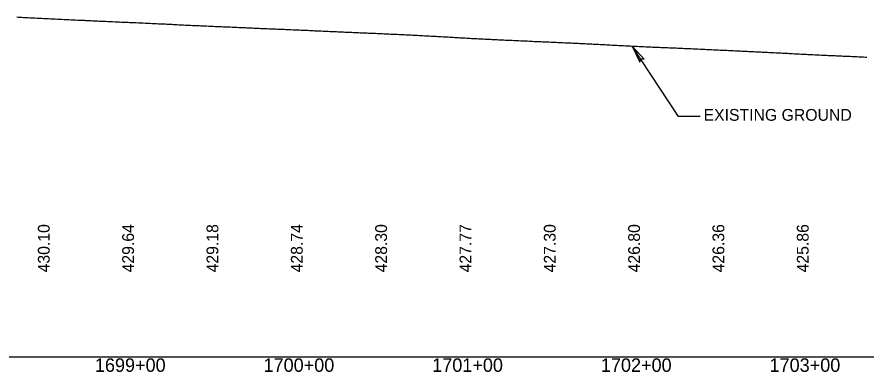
# Model space of a CAD drawing. Extents: x 2017200 to 2047700, y 854850 to 893350.
# Drawn here: x 2024830 to 2025333, y 859091 to 859302 of the extents above; entities that cross this region are included whole.
import ezdxf

# ---------------------------------------------------------------- set-up
doc = ezdxf.new("R2010")
doc.units = 0
for name, color, linetype in [('RD_DDB_Profile_EX', 7, 'Continuous'), ('RD_DDB_Profile_Lbl', 7, 'Continuous'), ('RD_DDB_StaTX', 7, 'Continuous'), ('RD_DDB_StripGrade', 7, 'Continuous'), ('RD_GPK_Profile_Cell', 7, 'Continuous')]:
    doc.layers.add(name, color=color, linetype=linetype)

msp = doc.modelspace()

# ---------------------------------------------------------------- linework, layer by layer
at = {"layer": 'RD_DDB_Profile_EX'}
for points in [[(2024829.52, 859301.56), (2024830.26, 859301.51), (2024831.52, 859301.43), (2024832.26, 859301.4), (2024833.52, 859301.34), (2024834.26, 859301.3), (2024835.52, 859301.23), (2024836.26, 859301.18), (2024837.52, 859301.12), (2024838.26, 859301.08), (2024839.53, 859301.03), (2024840.27, 859301), (2024841.53, 859300.93), (2024842.27, 859300.88), (2024843.53, 859300.83), (2024844.27, 859300.79), (2024845.53, 859300.72), (2024846.27, 859300.69), (2024847.53, 859300.62), (2024848.28, 859300.59), (2024849.54, 859300.53), (2024850.28, 859300.49), (2024851.54, 859300.44), (2024852.28, 859300.4), (2024853.54, 859300.33), (2024854.28, 859300.31), (2024855.54, 859300.24), (2024856.28, 859300.21), (2024857.54, 859300.14), (2024858.29, 859300.1), (2024859.55, 859300.05), (2024860.29, 859300.01), (2024861.55, 859299.95), (2024862.29, 859299.93), (2024863.55, 859299.86), (2024864.29, 859299.81), (2024865.55, 859299.74), (2024866.29, 859299.7), (2024867.55, 859299.67), (2024868.3, 859299.65), (2024869.56, 859299.58), (2024870.31, 859299.54), (2024871.56, 859299.47), (2024872.31, 859299.43), (2024873.56, 859299.37), (2024874.31, 859299.33), (2024875.56, 859299.27), (2024876.31, 859299.25), (2024877.56, 859299.2), (2024878.32, 859299.15), (2024879.57, 859299.1), (2024880.32, 859299.06), (2024881.57, 859299.01), (2024882.32, 859298.99), (2024883.57, 859298.93), (2024884.32, 859298.89), (2024885.57, 859298.83), (2024886.33, 859298.79), (2024887.57, 859298.72), (2024888.34, 859298.7), (2024889.58, 859298.65), (2024890.34, 859298.62), (2024891.58, 859298.56), (2024892.34, 859298.53), (2024893.58, 859298.48), (2024894.34, 859298.45), (2024895.58, 859298.39), (2024896.34, 859298.36), (2024897.58, 859298.32), (2024898.35, 859298.3), (2024899.59, 859298.25), (2024900.35, 859298.2), (2024901.59, 859298.15), (2024902.35, 859298.11), (2024903.59, 859298.06), (2024904.36, 859298.03), (2024905.59, 859297.96), (2024906.36, 859297.93), (2024907.59, 859297.87), (2024908.36, 859297.83), (2024909.6, 859297.77), (2024910.37, 859297.73), (2024911.6, 859297.66), (2024912.37, 859297.64), (2024913.6, 859297.58), (2024914.37, 859297.54), (2024915.6, 859297.49), (2024916.37, 859297.45), (2024917.6, 859297.39), (2024918.39, 859297.36), (2024919.61, 859297.29), (2024920.39, 859297.26), (2024921.61, 859297.21), (2024922.39, 859297.15), (2024923.61, 859297.08), (2024924.4, 859297.04), (2024925.61, 859296.98), (2024926.4, 859296.95), (2024927.61, 859296.9), (2024928.41, 859296.86), (2024929.62, 859296.79), (2024930.42, 859296.74), (2024931.62, 859296.68), (2024932.42, 859296.64), (2024933.62, 859296.59), (2024934.42, 859296.56), (2024935.62, 859296.51), (2024936.42, 859296.47), (2024937.62, 859296.41), (2024938.43, 859296.37), (2024939.91, 859296.31), (2024941.1, 859296.25), (2024941.91, 859296.23), (2024943.11, 859296.19), (2024943.91, 859296.15), (2024945.11, 859296.09), (2024945.91, 859296.05), (2024947.11, 859296), (2024947.91, 859295.97), (2024949.11, 859295.91), (2024949.93, 859295.88), (2024951.12, 859295.83), (2024951.93, 859295.79), (2024953.12, 859295.74), (2024953.93, 859295.7), (2024955.12, 859295.65), (2024955.93, 859295.63), (2024957.11, 859295.57), (2024957.93, 859295.53), (2024959.11, 859295.48), (2024959.94, 859295.43), (2024961.12, 859295.38), (2024961.94, 859295.35), (2024963.12, 859295.32), (2024963.95, 859295.28), (2024965.12, 859295.22), (2024965.95, 859295.17), (2024967.11, 859295.12), (2024967.95, 859295.09), (2024969.11, 859295.04), (2024969.96, 859295.01), (2024971.12, 859294.95), (2024971.96, 859294.91), (2024973.12, 859294.84), (2024973.97, 859294.8), (2024975.12, 859294.78), (2024975.97, 859294.75), (2024977.11, 859294.7), (2024977.97, 859294.66), (2024979.11, 859294.61), (2024979.98, 859294.57), (2024981.12, 859294.52), (2024981.99, 859294.48), (2024983.12, 859294.44), (2024983.99, 859294.41), (2024985.12, 859294.35), (2024985.99, 859294.32), (2024987.11, 859294.28), (2024987.99, 859294.25), (2024989.11, 859294.2), (2024990, 859294.14), (2024991.12, 859294.1), (2024992.01, 859294.07), (2024993.12, 859294.02), (2024994.01, 859293.99), (2024995.12, 859293.94), (2024996.01, 859293.88), (2024997.11, 859293.85), (2024998.01, 859293.81), (2024999.11, 859293.75), (2025000.03, 859293.71), (2025001.12, 859293.67), (2025002.03, 859293.63), (2025003.12, 859293.58), (2025004.03, 859293.52), (2025005.12, 859293.47), (2025006.03, 859293.43), (2025007.12, 859293.38), (2025008.03, 859293.35), (2025009.12, 859293.3), (2025010.04, 859293.24), (2025011.13, 859293.2), (2025012.05, 859293.16), (2025013.12, 859293.11), (2025014.05, 859293.07), (2025015.12, 859293.03), (2025016.05, 859292.99), (2025017.12, 859292.93), (2025018.06, 859292.88), (2025019.11, 859292.85), (2025020.07, 859292.8), (2025021.12, 859292.75), (2025022.07, 859292.72), (2025023.13, 859292.67), (2025024.07, 859292.62), (2025025.13, 859292.58), (2025026.07, 859292.53), (2025027.13, 859292.48), (2025028.06, 859292.45), (2025029.14, 859292.4), (2025030.07, 859292.37), (2025031.16, 859292.32), (2025032.08, 859292.26), (2025033.15, 859292.22), (2025034.08, 859292.18), (2025035.15, 859292.14), (2025036.08, 859292.11), (2025037.15, 859292.06), (2025038.08, 859292.02), (2025039.15, 859291.98), (2025040.1, 859291.93), (2025041.16, 859291.88), (2025042.1, 859291.85), (2025043.15, 859291.8), (2025044.11, 859291.77), (2025045.15, 859291.73), (2025046.11, 859291.67), (2025047.14, 859291.63), (2025048.12, 859291.59), (2025049.13, 859291.55), (2025050.14, 859291.5), (2025051.14, 859291.44), (2025052.14, 859291.4), (2025053.14, 859291.36), (2025054.14, 859291.32), (2025055.14, 859291.28), (2025056.14, 859291.22), (2025057.14, 859291.17), (2025058.14, 859291.12), (2025059.14, 859291.07), (2025060.15, 859291.04), (2025061.16, 859290.99), (2025062.15, 859290.93), (2025063.15, 859290.88), (2025064.16, 859290.83), (2025065.15, 859290.79), (2025066.16, 859290.75), (2025067.15, 859290.68), (2025068.16, 859290.6), (2025069.15, 859290.55), (2025070.18, 859290.5), (2025071.16, 859290.45), (2025072.18, 859290.4), (2025073.16, 859290.34), (2025074.18, 859290.31), (2025075.16, 859290.25), (2025076.18, 859290.17), (2025077.16, 859290.13), (2025078.18, 859290.08), (2025079.16, 859290.02), (2025080.2, 859289.97), (2025081.17, 859289.91), (2025082.2, 859289.85), (2025083.17, 859289.78), (2025084.2, 859289.72), (2025085.17, 859289.68), (2025086.2, 859289.62), (2025087.16, 859289.57), (2025088.21, 859289.52), (2025089.16, 859289.44), (2025090.22, 859289.37), (2025091.17, 859289.32), (2025092.23, 859289.27), (2025093.17, 859289.23), (2025094.23, 859289.17), (2025095.17, 859289.1), (2025096.23, 859289.04), (2025097.17, 859288.99), (2025098.23, 859288.93), (2025099.17, 859288.88), (2025100.25, 859288.83), (2025101.18, 859288.78), (2025102.25, 859288.73), (2025103.18, 859288.67), (2025104.25, 859288.61), (2025105.18, 859288.56), (2025106.26, 859288.5), (2025107.17, 859288.46), (2025108.26, 859288.42), (2025109.17, 859288.37), (2025110.28, 859288.31), (2025111.19, 859288.25), (2025112.28, 859288.19), (2025113.19, 859288.15), (2025114.28, 859288.1), (2025115.18, 859288.06), (2025116.28, 859288.02), (2025117.18, 859287.97), (2025118.29, 859287.9), (2025119.18, 859287.86), (2025120.3, 859287.81), (2025121.19, 859287.77), (2025122.3, 859287.73), (2025123.19, 859287.7), (2025124.3, 859287.65), (2025125.2, 859287.61), (2025126.3, 859287.55), (2025127.2, 859287.5), (2025128.3, 859287.46), (2025129.2, 859287.42), (2025130.32, 859287.37), (2025131.21, 859287.35), (2025132.31, 859287.3), (2025133.22, 859287.23), (2025134.31, 859287.19), (2025135.22, 859287.15), (2025136.31, 859287.1), (2025137.22, 859287.06), (2025138.3, 859287.01), (2025139.23, 859286.97), (2025140.32, 859286.94), (2025141.24, 859286.88), (2025142.32, 859286.84), (2025143.24, 859286.8), (2025144.33, 859286.75), (2025145.23, 859286.73), (2025146.33, 859286.66), (2025147.23, 859286.62), (2025148.34, 859286.57), (2025149.23, 859286.52), (2025150.36, 859286.48), (2025151.24, 859286.45), (2025152.36, 859286.4), (2025153.24, 859286.36), (2025154.36, 859286.3), (2025155.24, 859286.27), (2025156.36, 859286.23), (2025157.24, 859286.19), (2025158.35, 859286.14), (2025159.24, 859286.1), (2025160.37, 859286.03), (2025161.26, 859286), (2025162.37, 859285.95), (2025163.26, 859285.89), (2025164.37, 859285.85), (2025165.26, 859285.81), (2025166.37, 859285.74), (2025167.26, 859285.71), (2025168.38, 859285.66), (2025169.26, 859285.62), (2025170.39, 859285.57), (2025171.27, 859285.5), (2025172.39, 859285.43), (2025173.27, 859285.4), (2025174.39, 859285.33), (2025175.27, 859285.29)], [(2025175.27, 859285.29), (2025176.39, 859285.25), (2025177.28, 859285.19), (2025178.39, 859285.14), (2025179.28, 859285.08), (2025180.4, 859284.99), (2025181.29, 859284.96), (2025182.4, 859284.91), (2025183.29, 859284.88), (2025184.4, 859284.82), (2025185.3, 859284.76), (2025186.4, 859284.71), (2025187.3, 859284.66), (2025188.4, 859284.6), (2025189.3, 859284.56), (2025190.41, 859284.52), (2025191.32, 859284.48), (2025192.41, 859284.41), (2025193.32, 859284.36), (2025194.41, 859284.3), (2025195.32, 859284.24), (2025196.41, 859284.2), (2025197.32, 859284.16), (2025198.41, 859284.1), (2025199.32, 859284.06), (2025200.42, 859284), (2025201.33, 859283.96), (2025202.42, 859283.9), (2025203.33, 859283.86), (2025204.42, 859283.81), (2025205.33, 859283.77), (2025206.42, 859283.73), (2025207.33, 859283.69), (2025208.42, 859283.63), (2025209.34, 859283.59), (2025210.43, 859283.55), (2025211.35, 859283.51), (2025212.44, 859283.47), (2025213.35, 859283.45), (2025214.44, 859283.4), (2025215.35, 859283.36), (2025216.45, 859283.32), (2025217.35, 859283.28), (2025218.45, 859283.22), (2025219.35, 859283.2), (2025220.47, 859283.16), (2025221.36, 859283.13), (2025222.47, 859283.09), (2025223.36, 859283.04), (2025224.47, 859282.98), (2025225.36, 859282.94), (2025226.47, 859282.9), (2025227.36, 859282.86), (2025228.47, 859282.8), (2025229.36, 859282.77), (2025230.49, 859282.73), (2025231.37, 859282.68), (2025232.49, 859282.63), (2025233.37, 859282.58), (2025234.49, 859282.52), (2025235.38, 859282.48), (2025236.49, 859282.44), (2025237.38, 859282.4), (2025238.48, 859282.35), (2025239.38, 859282.32), (2025240.5, 859282.25), (2025241.39, 859282.2), (2025242.5, 859282.15), (2025243.39, 859282.1), (2025244.51, 859282.07), (2025245.39, 859282.02), (2025246.51, 859281.95), (2025247.39, 859281.93), (2025248.51, 859281.88), (2025249.39, 859281.84), (2025250.53, 859281.78), (2025251.4, 859281.73), (2025252.53, 859281.68), (2025253.4, 859281.65), (2025254.53, 859281.58), (2025255.41, 859281.55), (2025256.52, 859281.49), (2025257.41, 859281.44), (2025258.52, 859281.4), (2025259.41, 859281.35), (2025260.53, 859281.29), (2025261.43, 859281.25), (2025262.54, 859281.17), (2025263.42, 859281.13), (2025264.54, 859281.08), (2025265.42, 859281.03), (2025266.54, 859280.99), (2025267.42, 859280.94), (2025268.55, 859280.88), (2025269.42, 859280.84), (2025270.56, 859280.79), (2025271.44, 859280.74), (2025272.57, 859280.7), (2025273.44, 859280.65), (2025274.57, 859280.6), (2025275.44, 859280.55), (2025276.57, 859280.47), (2025277.44, 859280.43), (2025278.57, 859280.38), (2025279.44, 859280.34), (2025280.59, 859280.29), (2025281.45, 859280.24), (2025282.6, 859280.2), (2025283.45, 859280.16), (2025284.6, 859280.08), (2025285.45, 859280.05), (2025286.61, 859280), (2025287.45, 859279.95), (2025288.61, 859279.89), (2025289.45, 859279.84), (2025290.63, 859279.76), (2025291.46, 859279.72), (2025292.62, 859279.67), (2025293.46, 859279.63), (2025294.61, 859279.57), (2025295.47, 859279.51), (2025296.61, 859279.44), (2025297.47, 859279.4), (2025298.6, 859279.34), (2025299.47, 859279.3), (2025300.6, 859279.25), (2025301.49, 859279.21), (2025302.61, 859279.15), (2025303.49, 859279.09), (2025304.62, 859279.03), (2025305.49, 859279.01), (2025306.62, 859278.95), (2025307.49, 859278.91), (2025308.63, 859278.87), (2025309.48, 859278.81), (2025310.65, 859278.76), (2025311.5, 859278.72), (2025312.64, 859278.67), (2025313.5, 859278.65), (2025314.63, 859278.61), (2025315.5, 859278.57), (2025316.62, 859278.52), (2025317.51, 859278.46), (2025318.61, 859278.41), (2025319.51, 859278.39), (2025320.61, 859278.35), (2025321.53, 859278.31), (2025322.62, 859278.26), (2025323.53, 859278.22), (2025324.62, 859278.17), (2025325.53, 859278.11), (2025326.62, 859278.06), (2025327.53, 859278.04), (2025328.63, 859277.99), (2025329.53, 859277.95), (2025330.64, 859277.89), (2025331.54, 859277.86), (2025332.65, 859277.8), (2025333.54, 859277.74)]]:
    msp.add_lwpolyline(points, dxfattribs=at)
at = {"layer": 'RD_DDB_Profile_Lbl'}
for p, q in [((2025221.87, 859242.58), (2025194.41, 859284.3)), ((2025234.73, 859242.58), (2025221.87, 859242.58))]:
    msp.add_line(p, q, dxfattribs=at)
msp.add_lwpolyline([(2025194.41, 859284.3), (2025198.87, 859274.8), (2025199.24, 859276.96), (2025201.37, 859276.44)], close=True, dxfattribs=at)
at = {"layer": 'RD_GPK_Profile_Cell'}
msp.add_line((2020500, 859100), (2047700, 859100), dxfattribs=at)

# ---------------------------------------------------------------- texts
at = {"layer": 'RD_DDB_Profile_Lbl'}
msp.add_text('EXISTING GROUND', height=7, dxfattribs=at).set_placement((2025236.67, 859239.96))
at = {"layer": 'RD_DDB_StaTX'}
for s, p in [('1699+00', (2024875.8, 859091)), ('1700+00', (2024975.8, 859091)), ('1701+00', (2025075.8, 859091)), ('1702+00', (2025175.8, 859091)), ('1703+00', (2025275.8, 859091))]:
    msp.add_text(s, height=8, dxfattribs=at).set_placement(p)
at = {"layer": 'RD_DDB_StripGrade'}
for s, p in [('430.10', (2024849, 859150)), ('429.64', (2024899, 859150)), ('429.18', (2024949, 859150)), ('428.74', (2024999, 859150)), ('428.30', (2025049, 859150)), ('427.77', (2025099, 859150)), ('427.30', (2025149, 859150)), ('426.80', (2025199, 859150)), ('426.36', (2025249, 859150)), ('425.86', (2025299, 859150))]:
    msp.add_text(s, height=7, rotation=90, dxfattribs=at).set_placement(p)

doc.saveas('drawing.dxf')
